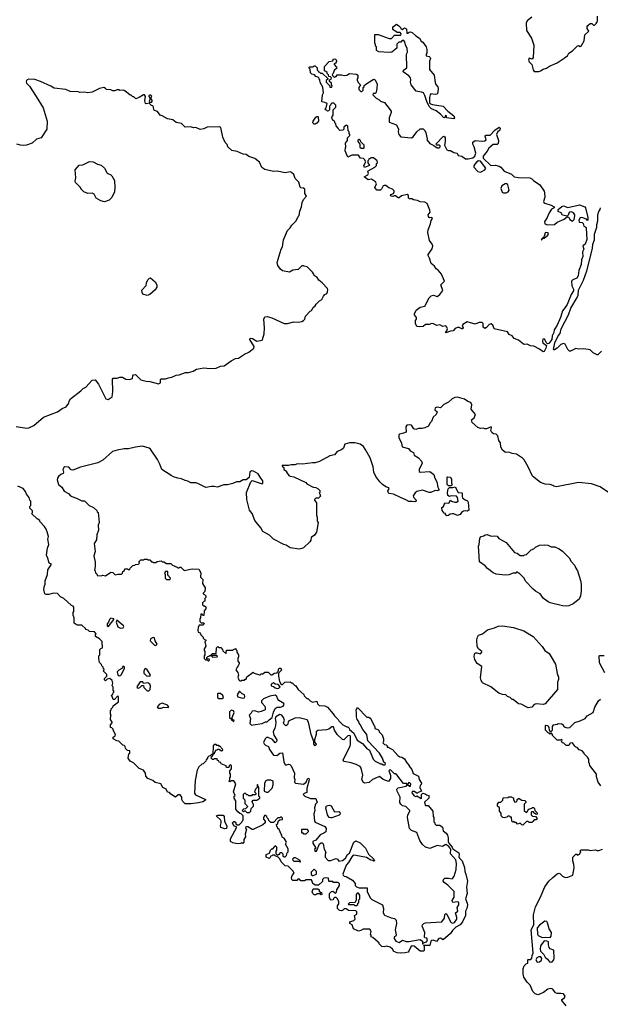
# Model space of a CAD drawing. Extents: x 1862350 to 2057294, y 212041 to 437318.
# Tile 297 of 301: x 2000994 to 2007561, y 397191 to 408334. Entities that reach past the tile are written whole.
import ezdxf

# ---------------------------------------------------------------- set-up
doc = ezdxf.new("R2010")
doc.units = 0

msp = doc.modelspace()

# ---------------------------------------------------------------- linework, layer by layer
at = {"layer": '0CON10XD'}
for points in [[(2005905, 407212), (2005823, 407223), (2005822, 407245), (2005815, 407250), (2005808, 407245), (2005808, 407232), (2005790, 407225), (2005754, 407264), (2005705, 407304), (2005652, 407325), (2005625, 407352), (2005598, 407408), (2005578, 407475), (2005560, 407505), (2005540, 407515), (2005478, 407525), (2005421, 407595), (2005413, 407625), (2005419, 407655), (2005416, 407676), (2005397, 407697), (2005330, 407745), (2005337, 407763), (2005372, 407788), (2005370, 407945), (2005380, 407965), (2005377, 408007), (2005358, 408048), (2005350, 408085), (2005338, 408098), (2005322, 408098), (2005305, 408080), (2005282, 408078), (2005260, 408055), (2005258, 408012), (2005202, 407968), (2005175, 407962), (2005055, 407970), (2005030, 407985), (2005030, 408025), (2005020, 408035), (2005020, 408055), (2005010, 408065), (2005012, 408168), (2005047, 408167), (2005175, 408120), (2005198, 408122), (2005235, 408160), (2005305, 408160), (2005310, 408175), (2005298, 408188), (2005265, 408190), (2005214, 408224), (2005213, 408245), (2005222, 408258), (2005255, 408282), (2005283, 408263), (2005300, 408245), (2005305, 408230), (2005315, 408230), (2005325, 408220), (2005345, 408240), (2005360, 408235), (2005370, 408225), (2005372, 408182), (2005385, 408180), (2005398, 408192), (2005415, 408197), (2005435, 408189), (2005475, 408150), (2005517, 408125), (2005535, 408090), (2005555, 408080), (2005590, 408025), (2005600, 407995), (2005600, 407955), (2005590, 407945), (2005590, 407925), (2005625, 407918), (2005636, 407905), (2005639, 407895), (2005629, 407865), (2005631, 407771), (2005681, 407705), (2005692, 407622), (2005701, 407601), (2005724, 407575), (2005728, 407555), (2005724, 407515), (2005715, 407492), (2005695, 407486), (2005645, 407496), (2005636, 407484), (2005629, 407455), (2005631, 407391), (2005641, 407381), (2005665, 407373), (2005785, 407356), (2005835, 407299), (2005906, 407245), (2005913, 407225), (2005905, 407212)], [(2006785, 408362), (2006735, 408322), (2006724, 408296), (2006725, 408210), (2006784, 408124), (2006809, 408045), (2006803, 407905), (2006792, 407888), (2006755, 407898), (2006749, 407875), (2006755, 407857), (2006788, 407828), (2006802, 407765), (2006815, 407748), (2006865, 407748), (2006886, 407754), (2006915, 407773), (2006954, 407786), (2006985, 407807), (2007075, 407847), (2007153, 407897), (2007170, 407915), (2007190, 407925), (2007204, 407956), (2007245, 407982), (2007302, 408038), (2007315, 408040), (2007335, 408030), (2007349, 408041), (2007378, 408095), (2007388, 408162), (2007430, 408205), (2007412, 408235), (2007413, 408257), (2007422, 408268), (2007445, 408290), (2007465, 408290), (2007483, 408273), (2007497, 408273), (2007520, 408295), (2007520, 408305), (2007530, 408315), (2007530, 408375)], [(2006915, 404576), (2006875, 404605), (2006808, 404638), (2006773, 404643), (2006735, 404662), (2006705, 404657), (2006692, 404662), (2006635, 404706), (2006587, 404725), (2006566, 404756), (2006532, 404772), (2006513, 404803), (2006360, 404835), (2006346, 404875), (2006325, 404892), (2006305, 404884), (2006275, 404849), (2006255, 404839), (2006236, 404855), (2006236, 404895), (2006226, 404906), (2006193, 404907), (2006145, 404887), (2006055, 404913), (2006006, 404885), (2006000, 404865), (2006010, 404845), (2006008, 404835), (2005995, 404834), (2005965, 404851), (2005945, 404851), (2005921, 404839), (2005898, 404812), (2005865, 404808), (2005815, 404790), (2005810, 404795), (2005827, 404813), (2005833, 404835), (2005827, 404855), (2005815, 404868), (2005782, 404862), (2005745, 404880), (2005714, 404874), (2005675, 404893), (2005656, 404896), (2005625, 404883), (2005585, 404886), (2005557, 404863), (2005515, 404857), (2005485, 404860), (2005470, 404895), (2005471, 404929), (2005482, 404945), (2005482, 404965), (2005460, 404995), (2005460, 405005), (2005478, 405045), (2005525, 405081), (2005575, 405092), (2005624, 405185), (2005650, 405210), (2005675, 405216), (2005715, 405202), (2005748, 405222), (2005780, 405270), (2005756, 405335), (2005799, 405375), (2005764, 405455), (2005728, 405498), (2005706, 405516), (2005685, 405546), (2005647, 405575), (2005631, 405635), (2005616, 405665), (2005615, 405678), (2005658, 405742), (2005666, 405775), (2005661, 405795), (2005630, 405835), (2005609, 405925), (2005613, 405955), (2005641, 406025), (2005648, 406062), (2005663, 406085), (2005655, 406096), (2005635, 406090), (2005625, 406094), (2005619, 406105), (2005614, 406126), (2005636, 406154), (2005635, 406180), (2005602, 406252), (2005577, 406267), (2005525, 406274), (2005495, 406289), (2005448, 406295), (2005428, 406308), (2005405, 406307), (2005393, 406315), (2005392, 406345), (2005375, 406354), (2005311, 406339), (2005285, 406316), (2005275, 406317), (2005245, 406341), (2005228, 406342), (2005215, 406334), (2005195, 406337), (2005189, 406345), (2005193, 406355), (2005222, 406368), (2005230, 406385), (2005228, 406398), (2005210, 406415), (2005171, 406431), (2005135, 406458), (2005115, 406459), (2005107, 406453), (2005086, 406415), (2005075, 406406), (2005035, 406406), (2005012, 406435), (2005029, 406475), (2005020, 406500), (2004975, 406528), (2004935, 406520), (2004890, 406555), (2004932, 406578), (2004939, 406595), (2004933, 406615), (2004937, 406623), (2005010, 406665), (2005030, 406685), (2005030, 406705), (2005040, 406715), (2005038, 406738), (2004995, 406770), (2004965, 406770), (2004955, 406760), (2004942, 406758), (2004940, 406745), (2004930, 406735), (2004930, 406715), (2004950, 406685), (2004895, 406662), (2004888, 406682), (2004910, 406725), (2004893, 406753), (2004882, 406762), (2004850, 406765), (2004825, 406800), (2004751, 406799), (2004705, 406778), (2004675, 406850), (2004678, 406885), (2004682, 406895), (2004680, 406935), (2004700, 406965), (2004700, 406995), (2004730, 407025), (2004730, 407035), (2004720, 407045), (2004720, 407065), (2004710, 407075), (2004707, 407127), (2004695, 407140), (2004682, 407138), (2004662, 407118), (2004660, 407095), (2004648, 407082), (2004615, 407080), (2004602, 407092), (2004598, 407108), (2004572, 407132), (2004570, 407155), (2004560, 407165), (2004558, 407178), (2004532, 407202), (2004530, 407215), (2004520, 407225), (2004540, 407255), (2004540, 407315), (2004570, 407345), (2004570, 407365), (2004548, 407388), (2004525, 407390), (2004512, 407378), (2004510, 407365), (2004500, 407355), (2004500, 407315), (2004488, 407302), (2004475, 407300), (2004465, 407310), (2004452, 407312), (2004450, 407325), (2004460, 407335), (2004470, 407385), (2004447, 407397), (2004410, 407405), (2004420, 407485), (2004430, 407505), (2004422, 407572), (2004393, 407623), (2004390, 407655), (2004380, 407665), (2004378, 407678), (2004342, 407692), (2004328, 407708), (2004298, 407718), (2004282, 407732), (2004280, 407775), (2004270, 407785), (2004270, 407795), (2004275, 407800), (2004315, 407800), (2004325, 407810), (2004335, 407810), (2004358, 407788), (2004360, 407765), (2004370, 407755), (2004372, 407742), (2004385, 407740), (2004395, 407730), (2004415, 407730), (2004478, 407668), (2004478, 407662), (2004460, 407645), (2004460, 407625), (2004498, 407588), (2004502, 407572), (2004525, 407570), (2004530, 407585), (2004520, 407595), (2004520, 407615), (2004500, 407635), (2004500, 407655), (2004518, 407662), (2004520, 407675), (2004508, 407688), (2004492, 407692), (2004488, 407708), (2004470, 407725), (2004470, 407735), (2004458, 407748), (2004440, 407755), (2004440, 407805), (2004495, 407860), (2004535, 407870), (2004545, 407890), (2004565, 407888), (2004575, 407880), (2004579, 407861), (2004565, 407840), (2004550, 407835), (2004550, 407825), (2004578, 407798), (2004580, 407785), (2004552, 407758), (2004540, 407725), (2004530, 407715), (2004532, 407702), (2004555, 407680), (2004565, 407690), (2004575, 407690), (2004585, 407710), (2004635, 407710), (2004665, 407702), (2004693, 407707), (2004726, 407726), (2004805, 407717), (2004820, 407705), (2004820, 407675), (2004810, 407665), (2004810, 407645), (2004828, 407618), (2004850, 407595), (2004830, 407565), (2004830, 407545), (2004852, 407522), (2004865, 407520), (2004880, 407535), (2004880, 407565), (2004890, 407575), (2004892, 407588), (2004910, 407605), (2004992, 407658), (2005005, 407660), (2005015, 407653), (2005036, 407605), (2005035, 407560), (2005025, 407510), (2005015, 407500), (2004992, 407498), (2004990, 407485), (2005027, 407447), (2005055, 407432), (2005075, 407410), (2005120, 407395), (2005195, 407298), (2005196, 407284), (2005172, 407225), (2005173, 407173), (2005257, 407145), (2005277, 407095), (2005274, 407066), (2005283, 407035), (2005305, 407008), (2005425, 406998), (2005443, 407007), (2005487, 407063), (2005525, 407098), (2005557, 407097), (2005575, 407080), (2005588, 407055), (2005602, 406985), (2005600, 406975), (2005635, 406933), (2005680, 406910), (2005715, 406882), (2005740, 406885), (2005750, 406895), (2005750, 406905), (2005742, 406912), (2005713, 406913), (2005700, 406925), (2005785, 407013), (2005795, 407017), (2005806, 406995), (2005806, 406955), (2005798, 406915), (2005825, 406862), (2005845, 406853), (2005867, 406853), (2005905, 406830), (2005942, 406825), (2005955, 406798), (2005995, 406789), (2006035, 406759), (2006065, 406759), (2006118, 406771), (2006141, 406789), (2006152, 406825), (2006136, 406896), (2006118, 406925), (2006121, 406949), (2006145, 406968), (2006225, 406960), (2006257, 406963), (2006270, 406975), (2006258, 407015), (2006262, 407028), (2006315, 407028), (2006370, 407085), (2006416, 407116), (2006429, 407105), (2006426, 407085), (2006400, 407060), (2006388, 407035), (2006411, 406965), (2006405, 406933), (2006395, 406921), (2006349, 406921), (2006301, 406879), (2006282, 406845), (2006238, 406791), (2006237, 406765), (2006323, 406683), (2006375, 406689), (2006417, 406675), (2006435, 406664), (2006475, 406620), (2006555, 406586), (2006586, 406556), (2006635, 406549), (2006765, 406544), (2006785, 406534), (2006805, 406513), (2006879, 406465), (2006926, 406395), (2006932, 406375), (2006934, 406326), (2006919, 406275), (2006923, 406265), (2006935, 406256), (2007006, 406236), (2007038, 406215), (2007038, 406205), (2007010, 406190), (2006983, 406147), (2006962, 406095), (2006932, 406045), (2006935, 406023), (2006965, 406014), (2007044, 406016), (2007075, 406041), (2007153, 406075), (2007185, 406102), (2007205, 406098), (2007215, 406072), (2007248, 406052), (2007267, 406073), (2007274, 406115), (2007274, 406125), (2007258, 406148), (2007235, 406158), (2007212, 406155), (2007204, 406146), (2007198, 406122), (2007185, 406110), (2007135, 406121), (2007119, 406149), (2007084, 406165), (2007084, 406186), (2007125, 406220), (2007145, 406229), (2007195, 406210), (2007325, 406239), (2007385, 406215), (2007395, 406205), (2007422, 406095), (2007420, 406065), (2007415, 406062), (2007407, 406077), (2007354, 406096), (2007335, 406090), (2007318, 406065), (2007324, 406044), (2007355, 406038), (2007366, 406026), (2007375, 405997), (2007398, 405985), (2007403, 405975), (2007408, 405845), (2007390, 405795), (2007362, 405775), (2007376, 405735), (2007360, 405705), (2007362, 405655), (2007347, 405615), (2007345, 405565), (2007320, 405495), (2007312, 405435), (2007295, 405410), (2007250, 405390), (2007234, 405376), (2007241, 405321), (2007257, 405285), (2007258, 405265), (2007230, 405225), (2007185, 405109), (2007165, 405075), (2007132, 405038), (2007111, 404965), (2007075, 404875), (2007041, 404825), (2007035, 404795), (2007018, 404755), (2007014, 404715), (2006981, 404669), (2006964, 404664), (2006950, 404680), (2006935, 404716), (2006925, 404724), (2006913, 404717), (2006907, 404695), (2006910, 404675), (2006951, 404645), (2006947, 404615), (2006925, 404577), (2006915, 404576)], [(2000955, 403731), (2001075, 403712), (2001098, 403715), (2001155, 403742), (2001264, 403836), (2001420, 403895), (2001476, 403934), (2001519, 403951), (2001550, 403995), (2001552, 404015), (2001568, 404045), (2001686, 404134), (2001711, 404159), (2001743, 404177), (2001814, 404256), (2001847, 404257), (2001885, 404210), (2001969, 404045), (2001995, 404034), (2002040, 404065), (2002046, 404125), (2002042, 404265), (2002053, 404277), (2002095, 404278), (2002125, 404290), (2002155, 404290), (2002195, 404264), (2002235, 404262), (2002270, 404275), (2002273, 404305), (2002280, 404315), (2002305, 404318), (2002365, 404260), (2002425, 404243), (2002465, 404241), (2002565, 404214), (2002588, 404225), (2002588, 404262), (2002595, 404268), (2002645, 404268), (2002678, 404282), (2002715, 404288), (2002765, 404312), (2002796, 404314), (2002868, 404342), (2002905, 404343), (2002955, 404358), (2002995, 404377), (2003077, 404393), (2003145, 404388), (2003215, 404392), (2003265, 404412), (2003305, 404418), (2003386, 404474), (2003435, 404498), (2003470, 404505), (2003535, 404550), (2003585, 404570), (2003642, 404618), (2003646, 404635), (2003598, 404715), (2003600, 404730), (2003626, 404726), (2003676, 404694), (2003735, 404708), (2003742, 404715), (2003761, 404779), (2003762, 404845), (2003754, 404945), (2003768, 404972), (2003795, 404973), (2003845, 404959), (2003986, 404896), (2004025, 404897), (2004096, 404916), (2004145, 404910), (2004185, 404918), (2004205, 404928), (2004218, 404945), (2004225, 404980), (2004280, 405035), (2004296, 405044), (2004314, 405076), (2004338, 405095), (2004348, 405115), (2004385, 405152), (2004413, 405167), (2004432, 405205), (2004447, 405223), (2004468, 405235), (2004477, 405253), (2004480, 405275), (2004475, 405290), (2004416, 405356), (2004377, 405387), (2004358, 405418), (2004325, 405440), (2004322, 405455), (2004307, 405475), (2004245, 405538), (2004213, 405543), (2004205, 405550), (2004185, 405550), (2004145, 405508), (2004085, 405498), (2004045, 405478), (2003965, 405490), (2003945, 405510), (2003913, 405553), (2003908, 405585), (2003952, 405735), (2003968, 405765), (2003977, 405843), (2004022, 405948), (2004055, 405980), (2004071, 406009), (2004123, 406057), (2004142, 406105), (2004154, 406116), (2004164, 406166), (2004183, 406215), (2004188, 406265), (2004205, 406300), (2004238, 406335), (2004220, 406365), (2004220, 406415), (2004205, 406428), (2004175, 406432), (2004165, 406440), (2004150, 406495), (2004110, 406535), (2004095, 406580), (2004070, 406605), (2004055, 406612), (2003995, 406601), (2003905, 406621), (2003865, 406617), (2003765, 406638), (2003732, 406662), (2003705, 406720), (2003655, 406762), (2003587, 406787), (2003555, 406809), (2003521, 406811), (2003455, 406842), (2003395, 406854), (2003349, 406895), (2003340, 406920), (2003318, 406945), (2003293, 407005), (2003268, 407112), (2003255, 407122), (2003115, 407118), (2003075, 407098), (2003035, 407092), (2002985, 407112), (2002965, 407110), (2002925, 407120), (2002865, 407118), (2002825, 407158), (2002765, 407172), (2002725, 407200), (2002665, 407212), (2002607, 407247), (2002583, 407253), (2002553, 407293), (2002520, 407305), (2002510, 407315), (2002508, 407345), (2002499, 407359), (2002485, 407362), (2002459, 407389), (2002425, 407382), (2002417, 407387), (2002410, 407415), (2002417, 407465), (2002405, 407482), (2002395, 407482), (2002345, 407452), (2002308, 407438), (2002285, 407460), (2002272, 407462), (2002255, 407480), (2002245, 407480), (2002185, 407530), (2002167, 407537), (2002125, 407532), (2002115, 407540), (2002095, 407540), (2002065, 407528), (2002048, 407528), (2002025, 407540), (2001975, 407542), (2001966, 407556), (2001945, 407568), (2001895, 407554), (2001815, 407514), (2001764, 407506), (2001725, 407512), (2001675, 407508), (2001655, 407518), (2001565, 407520), (2001515, 407542), (2001385, 407558), (2001345, 407582), (2001230, 407635), (2001166, 407656), (2001098, 407662), (2001080, 407655), (2001070, 407645), (2001068, 407632), (2001070, 407615), (2001105, 407580), (2001182, 407465), (2001260, 407335), (2001303, 407185), (2001300, 407095), (2001238, 406995), (2001185, 406981), (2001135, 406936), (2001070, 406915), (2001035, 406910), (2001002, 406912), (2000960, 406925)], [(2002467, 407397), (2002485, 407401), (2002496, 407415), (2002476, 407445), (2002487, 407467), (2002479, 407479), (2002465, 407480), (2002456, 407475), (2002454, 407465), (2002470, 407445), (2002459, 407409), (2002467, 407397)], [(2004335, 407152), (2004323, 407153), (2004310, 407165), (2004312, 407185), (2004345, 407230), (2004355, 407240), (2004365, 407240), (2004370, 407235), (2004372, 407185), (2004356, 407164), (2004335, 407152)], [(2004885, 406880), (2004890, 406885), (2004890, 406915), (2004852, 406952), (2004850, 406965), (2004838, 406978), (2004832, 406978), (2004820, 406965), (2004820, 406955), (2004840, 406925), (2004842, 406892), (2004855, 406880), (2004885, 406880)], [(2001955, 406273), (2001913, 406283), (2001860, 406315), (2001835, 406360), (2001815, 406372), (2001765, 406368), (2001720, 406385), (2001690, 406415), (2001690, 406425), (2001678, 406438), (2001625, 406490), (2001620, 406505), (2001628, 406545), (2001622, 406635), (2001665, 406688), (2001707, 406693), (2001785, 406728), (2001825, 406727), (2001875, 406700), (2001916, 406686), (2001952, 406655), (2001985, 406598), (2002025, 406578), (2002038, 406565), (2002067, 406515), (2002072, 406435), (2002068, 406385), (2002038, 406322), (2002005, 406290), (2001955, 406273)], [(2006205, 406608), (2006215, 406612), (2006257, 406635), (2006268, 406655), (2006205, 406734), (2006185, 406736), (2006166, 406724), (2006143, 406697), (2006130, 406680), (2006130, 406665), (2006175, 406614), (2006205, 406608)], [(2006465, 406374), (2006495, 406374), (2006520, 406385), (2006530, 406405), (2006516, 406466), (2006505, 406480), (2006485, 406477), (2006448, 406452), (2006436, 406425), (2006452, 406382), (2006465, 406374)], [(2007575, 404582), (2007535, 404540), (2007525, 404540), (2007480, 404565), (2007447, 404597), (2007375, 404609), (2007315, 404607), (2007285, 404612), (2007225, 404583), (2007214, 404584), (2007195, 404602), (2007165, 404660), (2007145, 404671), (2007115, 404657), (2007073, 404617), (2007045, 404599), (2007035, 404598), (2007032, 404602), (2007048, 404675), (2007085, 404755), (2007108, 404782), (2007120, 404835), (2007202, 404995), (2007229, 405071), (2007301, 405189), (2007310, 405215), (2007315, 405271), (2007373, 405387), (2007408, 405492), (2007473, 405745), (2007478, 405795), (2007497, 405843), (2007495, 405905), (2007521, 405985), (2007521, 406015), (2007532, 406058), (2007532, 406125), (2007544, 406165), (2007560, 406185), (2007562, 406205)], [(2006895, 405840), (2006910, 405860), (2006925, 405862), (2006967, 405895), (2006974, 405914), (2006965, 405923), (2006945, 405927), (2006938, 405922), (2006928, 405882), (2006895, 405850), (2006895, 405840)], [(2002435, 405214), (2002387, 405227), (2002378, 405245), (2002377, 405273), (2002424, 405325), (2002428, 405355), (2002445, 405391), (2002462, 405408), (2002475, 405411), (2002528, 405368), (2002547, 405335), (2002547, 405305), (2002526, 405275), (2002465, 405224), (2002435, 405214)], [(2007665, 402977), (2007558, 403048), (2007461, 403081), (2007315, 403096), (2007065, 403048), (2007035, 403053), (2007024, 403064), (2006995, 403073), (2006936, 403076), (2006885, 403097), (2006795, 403168), (2006747, 403275), (2006701, 403351), (2006682, 403372), (2006615, 403417), (2006564, 403424), (2006525, 403438), (2006490, 403435), (2006455, 403462), (2006437, 403495), (2006432, 403545), (2006415, 403570), (2006404, 403624), (2006385, 403642), (2006355, 403648), (2006335, 403662), (2006323, 403685), (2006330, 403715), (2006325, 403728), (2006275, 403702), (2006255, 403702), (2006235, 403712), (2006205, 403708), (2006175, 403718), (2006112, 403775), (2006104, 403805), (2006135, 403829), (2006150, 403865), (2006101, 403925), (2006108, 403975), (2006095, 404001), (2006062, 404012), (2006025, 404039), (2005945, 404061), (2005915, 404059), (2005886, 404044), (2005846, 404004), (2005792, 403978), (2005755, 403941), (2005715, 403950), (2005695, 403941), (2005690, 403920), (2005717, 403895), (2005703, 403865), (2005672, 403835), (2005652, 403785), (2005635, 403768), (2005617, 403735), (2005575, 403714), (2005545, 403706), (2005505, 403708), (2005475, 403697), (2005452, 403705), (2005424, 403744), (2005405, 403749), (2005372, 403745), (2005362, 403728), (2005364, 403666), (2005335, 403653), (2005290, 403645), (2005282, 403635), (2005282, 403605), (2005312, 403542), (2005320, 403500), (2005391, 403481), (2005409, 403455), (2005447, 403435), (2005455, 403404), (2005504, 403374), (2005538, 403338), (2005548, 403315), (2005512, 403245), (2005512, 403222), (2005525, 403212), (2005635, 403220), (2005680, 403185), (2005690, 403145), (2005712, 403105), (2005723, 403043), (2005740, 403015), (2005725, 403002), (2005693, 403007), (2005645, 402983), (2005625, 402984), (2005550, 403010), (2005486, 402994), (2005469, 402981), (2005443, 402945), (2005449, 402929), (2005480, 402895), (2005480, 402885), (2005465, 402878), (2005435, 402883), (2005395, 402880), (2005362, 402902), (2005300, 402925), (2005224, 402964), (2005175, 402972), (2005165, 402980), (2005157, 403003), (2005172, 403025), (2005168, 403035), (2005135, 403047), (2005097, 403075), (2005067, 403105), (2005024, 403164), (2005001, 403215), (2004991, 403275), (2004957, 403377), (2004902, 403472), (2004882, 403502), (2004845, 403530), (2004785, 403544), (2004726, 403544), (2004671, 403529), (2004658, 403485), (2004635, 403467), (2004584, 403446), (2004555, 403410), (2004503, 403397), (2004385, 403333), (2004335, 403317), (2004305, 403320), (2004194, 403304), (2004135, 403306), (2004105, 403298), (2004065, 403298), (2004035, 403288), (2003962, 403288), (2003962, 403282), (2003980, 403265), (2003982, 403242), (2004010, 403225), (2004010, 403215), (2004037, 403177), (2004055, 403168), (2004095, 403162), (2004230, 403095), (2004243, 403083)], [(2004243, 403083), (2004313, 403043), (2004345, 403038), (2004370, 403025), (2004390, 403005), (2004390, 402985), (2004380, 402975), (2004388, 402968), (2004398, 402942), (2004375, 402920), (2004345, 402920), (2004330, 402905), (2004330, 402895), (2004350, 402865), (2004350, 402725), (2004358, 402705), (2004358, 402658), (2004370, 402645), (2004352, 402535), (2004329, 402501), (2004290, 402475), (2004287, 402443), (2004276, 402424), (2004205, 402358), (2004185, 402348), (2004155, 402343), (2004055, 402357), (2004008, 402388), (2003980, 402395), (2003865, 402454), (2003819, 402499), (2003745, 402543), (2003723, 402585), (2003655, 402668), (2003623, 402745), (2003593, 402785), (2003563, 402905), (2003560, 402985), (2003608, 403102), (2003625, 403120), (2003735, 403082), (2003745, 403090), (2003746, 403115), (2003721, 403145), (2003692, 403195), (2003638, 403225), (2003615, 403229), (2003597, 403215), (2003588, 403152), (2003555, 403128), (2003520, 403125), (2003485, 403102), (2003445, 403102), (2003406, 403084), (2003345, 403070), (2003302, 403068), (2003226, 403044), (2003195, 403052), (2003165, 403052), (2003098, 403038), (2003010, 403085), (2002985, 403093), (2002931, 403091), (2002895, 403112), (2002865, 403118), (2002825, 403138), (2002784, 403144), (2002735, 403160), (2002706, 403176), (2002602, 403245), (2002580, 403305), (2002552, 403355), (2002475, 403472), (2002458, 403485), (2002382, 403508), (2002305, 403497), (2002225, 403476), (2002175, 403477), (2002096, 403464), (2002045, 403448), (2001935, 403348), (2001879, 403319), (2001680, 403270), (2001595, 403234), (2001575, 403241), (2001548, 403268), (2001505, 403274), (2001492, 403265), (2001482, 403245), (2001491, 403215), (2001485, 403198), (2001458, 403185), (2001433, 403165), (2001421, 403145), (2001419, 403125), (2001433, 403075), (2001472, 403045), (2001497, 402997), (2001545, 402972), (2001567, 402947), (2001585, 402938), (2001635, 402920), (2001695, 402888), (2001727, 402887), (2001780, 402835), (2001830, 402815), (2001868, 402778), (2001870, 402765), (2001880, 402755), (2001892, 402645), (2001883, 402615), (2001887, 402557), (2001867, 402503), (2001862, 402448), (2001838, 402405), (2001848, 402315), (2001832, 402265), (2001847, 402195), (2001848, 402145), (2001840, 402105), (2001847, 402097), (2001850, 402075), (2001870, 402055), (2001870, 402045), (2001915, 402040), (2001935, 402048), (2001965, 402040), (2002025, 402080), (2002048, 402078), (2002075, 402050), (2002105, 402060), (2002145, 402060), (2002158, 402072), (2002162, 402088), (2002178, 402102), (2002185, 402120), (2002215, 402120), (2002225, 402110), (2002238, 402112), (2002242, 402128), (2002272, 402158), (2002295, 402160), (2002305, 402170), (2002338, 402172), (2002350, 402185), (2002343, 402197), (2002365, 402220), (2002395, 402220), (2002405, 402230), (2002435, 402230), (2002445, 402220), (2002465, 402220), (2002485, 402200), (2002495, 402200), (2002505, 402190), (2002535, 402190), (2002548, 402202), (2002595, 402210), (2002605, 402200), (2002625, 402200), (2002655, 402180), (2002705, 402180), (2002722, 402162), (2002775, 402140), (2002785, 402130), (2002795, 402130), (2002805, 402140), (2002818, 402138), (2002855, 402100), (2002945, 402120), (2003020, 402115), (2003042, 402075), (2003040, 402025), (2003067, 401997), (2003062, 401955), (2003092, 401905), (2003087, 401863), (2003070, 401845), (2003070, 401835), (2003085, 401830), (2003100, 401815), (2003100, 401795), (2003090, 401785), (2003090, 401755), (2003075, 401750), (2003060, 401735), (2003063, 401713), (2003072, 401702), (2003085, 401700), (2003098, 401688), (2003100, 401665), (2003080, 401645), (2003078, 401592), (2003065, 401590), (2003058, 401608), (2003042, 401608), (2003040, 401565), (2003030, 401555), (2003032, 401522), (2003045, 401510), (2003078, 401508), (2003080, 401495), (2003065, 401480), (2003025, 401480), (2003013, 401457), (2003010, 401425), (2003012, 401402), (2003028, 401398), (2003040, 401385), (2003042, 401372), (2003070, 401345), (2003070, 401335), (2003085, 401320), (2003100, 401315), (2003100, 401305), (2003090, 401295), (2003100, 401245), (2003080, 401215), (2003080, 401195), (2003090, 401185), (2003090, 401145), (2003080, 401135), (2003080, 401105), (2003095, 401090), (2003115, 401090), (2003125, 401080), (2003135, 401080), (2003140, 401085), (2003138, 401098), (2003112, 401102), (2003110, 401115), (2003122, 401128), (2003135, 401130), (2003145, 401140), (2003160, 401140), (2003175, 401120), (2003228, 401122), (2003230, 401135), (2003225, 401140), (2003160, 401140), (2003160, 401145), (2003175, 401160), (2003218, 401162), (2003220, 401225), (2003235, 401240), (2003245, 401230), (2003268, 401228), (2003288, 401208), (2003292, 401192), (2003325, 401160), (2003330, 401165), (2003332, 401198), (2003405, 401200), (2003412, 401208), (2003438, 401218), (2003440, 401205), (2003450, 401195), (2003450, 401175), (2003470, 401145), (2003470, 401125), (2003460, 401105), (2003460, 401075), (2003478, 401055), (2003478, 401045), (2003465, 401020), (2003452, 401008), (2003440, 400975), (2003462, 400945), (2003468, 400915), (2003460, 400895), (2003473, 400863), (2003485, 400850), (2003495, 400850), (2003505, 400860), (2003535, 400860), (2003545, 400870), (2003555, 400870), (2003562, 400898), (2003635, 400950), (2003645, 400940), (2003705, 400920), (2003715, 400920), (2003725, 400930), (2003745, 400930), (2003765, 400950), (2003805, 400950), (2003835, 400920), (2003845, 400920), (2003875, 400940), (2003908, 400942), (2003910, 400955), (2003920, 400965), (2003920, 400985), (2003933, 400997), (2003947, 400997), (2003957, 400973), (2003922, 400938), (2003920, 400905), (2003933, 400843), (2003952, 400812), (2003968, 400812), (2003993, 400837), (2004055, 400840), (2004065, 400830), (2004075, 400830), (2004105, 400800), (2004115, 400800), (2004144, 400754), (2004208, 400698), (2004212, 400682), (2004242, 400652), (2004255, 400650), (2004280, 400625), (2004305, 400610), (2004355, 400620), (2004362, 400592), (2004383, 400573), (2004445, 400568), (2004475, 400552), (2004539, 400479), (2004554, 400454), (2004596, 400416), (2004605, 400400), (2004650, 400355), (2004695, 400330), (2004705, 400330), (2004720, 400315), (2004725, 400300), (2004775, 400260), (2004811, 400181), (2004873, 400143), (2004915, 400088), (2004949, 400069), (2004992, 399965), (2005014, 399944), (2005075, 399912), (2005092, 399912), (2005105, 399900), (2005128, 399902), (2005130, 399915), (2005113, 399933), (2005097, 399977), (2005063, 400033), (2004933, 400173), (2004920, 400245), (2004875, 400300), (2004847, 400357), (2004833, 400373), (2004827, 400397), (2004812, 400415), (2004803, 400445), (2004802, 400485), (2004800, 400525), (2004815, 400550), (2004922, 400442), (2004945, 400440), (2004958, 400428), (2004970, 400415), (2005002, 400342), (2005010, 400335), (2005012, 400312), (2005045, 400300), (2005060, 400285), (2005060, 400275), (2005095, 400240), (2005110, 400195), (2005110, 400165), (2005102, 400152), (2005122, 400132), (2005138, 400128), (2005150, 400115), (2005152, 400102), (2005165, 400100), (2005172, 400092), (2005210, 400075), (2005270, 400005), (2005295, 399990), (2005317, 399987), (2005345, 399968), (2005372, 399922), (2005400, 399895), (2005400, 399885), (2005428, 399848), (2005443, 399803), (2005504, 399774), (2005513, 399735), (2005537, 399695), (2005535, 399680), (2005523, 399667), (2005520, 399645), (2005540, 399605), (2005502, 399588), (2005495, 399580), (2005485, 399580), (2005455, 399600), (2005432, 399598), (2005430, 399585), (2005455, 399550), (2005475, 399542), (2005485, 399550), (2005535, 399522), (2005540, 399525), (2005540, 399565), (2005555, 399580), (2005582, 399572), (2005595, 399560), (2005620, 399555), (2005620, 399525), (2005573, 399477), (2005580, 399445), (2005585, 399440), (2005615, 399440), (2005668, 399375), (2005670, 399315), (2005680, 399305), (2005680, 399255), (2005690, 399245), (2005690, 399235), (2005705, 399220), (2005745, 399220), (2005778, 399195), (2005783, 399153), (2005816, 399126), (2005832, 399105), (2005842, 399075), (2005840, 399035), (2005848, 399015), (2005885, 398970), (2005892, 398952), (2005960, 398905), (2005966, 398885), (2005962, 398865), (2005970, 398845), (2005997, 398815), (2006025, 398740), (2006029, 398695), (2006042, 398665), (2006058, 398585), (2006046, 398516), (2006056, 398445), (2006036, 398385), (2006057, 398337), (2006058, 398315), (2006053, 398275), (2006036, 398245), (2006036, 398195), (2006001, 398125), (2005978, 398092), (2005928, 398065), (2005890, 398025), (2005868, 397992), (2005785, 397920), (2005755, 397941), (2005736, 397934), (2005709, 397901), (2005675, 397917), (2005655, 397915), (2005646, 397904), (2005635, 397858), (2005562, 397858), (2005568, 397848), (2005570, 397805), (2005565, 397792), (2005523, 397793), (2005455, 397848), (2005435, 397852), (2005417, 397843), (2005397, 397793), (2005387, 397783), (2005355, 397772), (2005305, 397768), (2005263, 397773), (2005225, 397790), (2005210, 397815), (2005185, 397838), (2005145, 397850), (2005115, 397842), (2005090, 397845), (2005060, 397875), (2005060, 397885), (2005050, 397895), (2004988, 397948), (2004970, 397955), (2004970, 397975), (2004962, 397985), (2004968, 398015), (2004955, 398040), (2004878, 398042), (2004852, 398025)], [(2005875, 403060), (2005845, 403060), (2005830, 403075), (2005830, 403155), (2005835, 403160), (2005868, 403158), (2005870, 403145), (2005880, 403135), (2005880, 403085), (2005890, 403075), (2005875, 403060)], [(2004852, 398025), (2004825, 398018), (2004770, 398045), (2004755, 398090), (2004730, 398105), (2004730, 398125), (2004772, 398138), (2004787, 398153), (2004780, 398195), (2004808, 398212), (2004808, 398238), (2004795, 398250), (2004713, 398253), (2004685, 398270), (2004665, 398270), (2004647, 398253), (2004635, 398250), (2004613, 398253), (2004590, 398275), (2004590, 398305), (2004602, 398328), (2004602, 398355), (2004585, 398390), (2004575, 398400), (2004555, 398400), (2004542, 398388), (2004538, 398372), (2004515, 398370), (2004500, 398395), (2004500, 398445), (2004522, 398468), (2004535, 398470), (2004565, 398450), (2004578, 398462), (2004580, 398485), (2004610, 398535), (2004610, 398555), (2004598, 398568), (2004545, 398570), (2004535, 398580), (2004495, 398580), (2004490, 398585), (2004488, 398618), (2004455, 398622), (2004433, 398617), (2004420, 398605), (2004418, 398582), (2004375, 398540), (2004335, 398540), (2004325, 398550), (2004312, 398552), (2004295, 398600), (2004235, 398600), (2004215, 398590), (2004175, 398590), (2004158, 398608), (2004145, 398610), (2004127, 398593), (2004083, 398593), (2004072, 398602), (2004067, 398625), (2004075, 398650), (2004100, 398675), (2004085, 398700), (2004030, 398755), (2003995, 398760), (2003982, 398772), (2003952, 398802), (2003938, 398838), (2003918, 398858), (2003885, 398870), (2003875, 398880), (2003855, 398880), (2003845, 398870), (2003832, 398868), (2003828, 398852), (2003815, 398840), (2003780, 398855), (2003780, 398885), (2003818, 398902), (2003830, 398935), (2003845, 398950), (2003858, 398952), (2003878, 398972), (2003885, 398990), (2003900, 398975), (2003900, 398935), (2003890, 398925), (2003890, 398895), (2003915, 398880), (2003925, 398890), (2003938, 398892), (2003942, 398908), (2003955, 398910), (2003970, 398895), (2003972, 398872), (2003985, 398860), (2003995, 398860), (2004010, 398875), (2004020, 398905), (2004032, 398918), (2004032, 398952), (2004002, 399005), (2004010, 399025), (2004008, 399035), (2003985, 399070), (2003962, 399082), (2003960, 399105), (2003950, 399115), (2003928, 399168), (2003912, 399182), (2003910, 399195), (2003902, 399202), (2003900, 399225), (2003910, 399235), (2003922, 399268), (2003935, 399280), (2003968, 399282), (2003968, 399298), (2003955, 399310), (2003945, 399310), (2003935, 399300), (2003915, 399300), (2003865, 399250), (2003835, 399250), (2003812, 399272), (2003810, 399285), (2003793, 399303), (2003790, 399315), (2003765, 399330), (2003753, 399307), (2003752, 399285), (2003770, 399265), (2003770, 399245), (2003745, 399223), (2003635, 399170), (2003625, 399170), (2003575, 399200), (2003552, 399198), (2003550, 399185), (2003560, 399175), (2003544, 399115), (2003550, 399085), (2003530, 399055), (2003530, 399025), (2003518, 399012), (2003505, 399020), (2003495, 399010), (2003455, 399008), (2003405, 399019), (2003380, 399035), (2003377, 399065), (2003450, 399195), (2003415, 399210), (2003402, 399245), (2003415, 399260), (2003425, 399260), (2003438, 399248), (2003440, 399235), (2003452, 399222), (2003478, 399222), (2003508, 399252), (2003510, 399265), (2003520, 399275), (2003520, 399325), (2003498, 399348), (2003485, 399350), (2003461, 399371), (2003438, 399398), (2003438, 399495), (2003420, 399525), (2003420, 399545), (2003430, 399555), (2003412, 399595), (2003437, 399687), (2003415, 399720), (2003385, 399720), (2003375, 399710), (2003360, 399715), (2003370, 399725), (2003370, 399755), (2003380, 399765), (2003380, 399795), (2003370, 399805), (2003370, 399835), (2003390, 399855), (2003388, 399888), (2003375, 399900), (2003362, 399888), (2003358, 399872), (2003335, 399870), (2003328, 399888), (2003272, 399912), (2003268, 399928), (2003252, 399932), (2003248, 399948), (2003232, 399952), (2003228, 399968), (2003195, 399970), (2003185, 399960), (2003175, 399960), (2003160, 399975), (2003162, 399988), (2003180, 400005), (2003180, 400020), (2003198, 400032), (2003212, 400068), (2003225, 400070), (2003235, 400080), (2003245, 400080), (2003275, 400060), (2003288, 400062), (2003290, 400075), (2003272, 400092), (2003265, 400110), (2003255, 400110), (2003245, 400120), (2003225, 400120), (2003215, 400130), (2003195, 400130), (2003182, 400118), (2003180, 400020), (2003165, 400020), (2003148, 400002), (2003135, 400000), (2003120, 399985), (2003120, 399975), (2003103, 399957), (2003098, 399942), (2003068, 399912), (2003055, 399910), (2003021, 399879), (2003001, 399839), (2002978, 399725), (2002971, 399581), (2002982, 399562), (2003095, 399508), (2003095, 399500), (2003065, 399482), (2003015, 399472), (2002935, 399460), (2002865, 399458), (2002838, 399485), (2002828, 399508), (2002827, 399537), (2002810, 399560), (2002785, 399563), (2002755, 399537), (2002705, 399568), (2002687, 399587), (2002665, 399592), (2002650, 399625), (2002614, 399644), (2002590, 399685), (2002525, 399702), (2002500, 399725), (2002445, 399748), (2002422, 399772), (2002417, 399807), (2002395, 399840), (2002345, 399860), (2002283, 399923), (2002244, 399944), (2002222, 399975), (2002230, 400025), (2002240, 400035), (2002238, 400058), (2002212, 400062), (2002190, 400085), (2002188, 400108), (2002175, 400120), (2002162, 400122), (2002115, 400170), (2002093, 400173), (2002050, 400195), (2002050, 400215), (2002075, 400230), (2002078, 400245), (2002050, 400295), (2002050, 400305), (2002035, 400320), (2002020, 400325), (2002020, 400355), (2002040, 400375), (2002040, 400385), (2002020, 400415), (2002025, 400460), (2002030, 400465), (2002022, 400475), (2002020, 400515), (2002030, 400525), (2002030, 400535), (2002048, 400552), (2002052, 400568), (2002110, 400615), (2002110, 400675), (2002102, 400678), (2002068, 400642), (2002052, 400642), (2002040, 400675), (2002030, 400685), (2002048, 400702), (2002050, 400715), (2002060, 400725), (2002060, 400735), (2002050, 400745), (2002050, 400785), (2002040, 400795), (2002048, 400825), (2002040, 400855), (2002015, 400880), (2001985, 400870), (2001965, 400850), (2001953, 400863), (2001955, 400880), (2001980, 400905), (2001980, 400925), (2001943, 400963), (2001950, 400985), (2001940, 400995), (2001940, 401005), (2001922, 401022), (2001918, 401038), (2001898, 401058), (2001890, 401105), (2001890, 401135), (2001900, 401145), (2001900, 401205), (2001912, 401218), (2001930, 401225), (2001927, 401297), (2001898, 401328), (2001850, 401355), (2001850, 401375), (2001860, 401385), (2001840, 401405), (2001785, 401410), (2001767, 401427), (2001742, 401432), (2001740, 401445), (2001695, 401480), (2001643, 401483), (2001610, 401505), (2001610, 401565), (2001600, 401595), (2001600, 401625), (2001608, 401635), (2001608, 401685), (2001598, 401698), (2001580, 401705), (2001495, 401783), (2001455, 401803), (2001420, 401840), (2001376, 401844), (2001325, 401828), (2001295, 401828), (2001280, 401835), (2001273, 401853), (2001268, 401885), (2001273, 401927), (2001282, 401945), (2001282, 401985), (2001310, 402055), (2001313, 402107), (2001350, 402165), (2001350, 402175), (2001335, 402180), (2001322, 402195), (2001317, 402227), (2001298, 402275), (2001308, 402355), (2001322, 402395), (2001312, 402455), (2001320, 402485), (2001305, 402538), (2001295, 402570), (2001275, 402600), (2001220, 402655), (2001220, 402665), (2001190, 402685), (2001132, 402742), (2001140, 402755), (2001140, 402775), (2001110, 402805), (2001110, 402825), (2001120, 402835), (2001120, 402885), (2001110, 402895), (2001100, 402925), (2001070, 402965), (2001060, 402995), (2001035, 403028), (2000974, 403054)], [(2005825, 402720), (2005812, 402732), (2005810, 402745), (2005795, 402750), (2005771, 402781), (2005768, 402812), (2005788, 402825), (2005802, 402865), (2005848, 402862), (2005865, 402898), (2005880, 402885), (2005915, 402873), (2005936, 402874), (2005952, 402885), (2005947, 402927), (2005935, 402942), (2005876, 402944), (2005855, 402938), (2005835, 402950), (2005832, 402985), (2005840, 403025), (2005855, 403040), (2005895, 403040), (2005918, 403048), (2005954, 402984), (2005995, 402980), (2006000, 402975), (2005997, 402937), (2006003, 402923), (2006031, 402901), (2006059, 402889), (2006068, 402875), (2006073, 402785), (2006055, 402772), (2006035, 402776), (2006015, 402771), (2005993, 402756), (2005975, 402734), (2005945, 402723), (2005905, 402742), (2005885, 402742), (2005863, 402737), (2005845, 402722), (2005825, 402720)], [(2007175, 401697), (2007132, 401702), (2006995, 401734), (2006972, 401745), (2006918, 401785), (2006880, 401835), (2006830, 401865), (2006801, 401891), (2006715, 401980), (2006700, 402015), (2006645, 402070), (2006635, 402070), (2006625, 402080), (2006615, 402080), (2006605, 402070), (2006575, 402070), (2006527, 402053), (2006485, 402048), (2006385, 402058), (2006350, 402075), (2006284, 402124), (2006260, 402155), (2006195, 402198), (2006184, 402375), (2006192, 402395), (2006197, 402463), (2006205, 402480), (2006213, 402487), (2006245, 402492), (2006260, 402505), (2006283, 402507), (2006325, 402488), (2006365, 402492), (2006395, 402488), (2006415, 402462), (2006496, 402416), (2006590, 402305), (2006620, 402295), (2006655, 402270), (2006695, 402270), (2006703, 402277), (2006725, 402280), (2006780, 402335), (2006810, 402345), (2006830, 402365), (2006875, 402388), (2006925, 402392), (2006967, 402387), (2007005, 402370), (2007047, 402367), (2007096, 402346), (2007135, 402318), (2007208, 402242), (2007231, 402201), (2007271, 402161), (2007283, 402125), (2007303, 402095), (2007336, 401986), (2007343, 401945), (2007343, 401865), (2007338, 401812), (2007323, 401777), (2007255, 401723), (2007205, 401702), (2007175, 401697)], [(2002695, 402000), (2002700, 402015), (2002668, 402048), (2002668, 402088), (2002642, 402088), (2002632, 402075), (2002640, 402055), (2002640, 402015), (2002655, 402000), (2002695, 402000)], [(2001995, 401462), (2002060, 401545), (2002060, 401555), (2002025, 401560), (2002010, 401545), (2002000, 401515), (2001982, 401495), (2001982, 401475), (2001995, 401462)], [(2002135, 401446), (2002165, 401452), (2002172, 401465), (2002168, 401475), (2002092, 401538), (2002087, 401515), (2002105, 401464), (2002135, 401446)], [(2006745, 400548), (2006665, 400588), (2006635, 400592), (2006575, 400640), (2006565, 400640), (2006540, 400665), (2006513, 400673), (2006492, 400692), (2006455, 400698), (2006415, 400713), (2006324, 400784), (2006228, 400828), (2006214, 400855), (2006208, 400885), (2006222, 401015), (2006168, 401048), (2006143, 401093), (2006134, 401125), (2006137, 401153), (2006145, 401167), (2006165, 401170), (2006205, 401159), (2006223, 401175), (2006220, 401185), (2006184, 401215), (2006170, 401240), (2006166, 401314), (2006174, 401345), (2006185, 401368), (2006228, 401382), (2006285, 401430), (2006365, 401451), (2006405, 401469), (2006454, 401474), (2006580, 401455), (2006695, 401416), (2006802, 401355), (2006902, 401242), (2006933, 401195), (2006983, 401163), (2007005, 401122), (2007055, 401040), (2007074, 400935), (2007088, 400895), (2007088, 400865), (2007078, 400835), (2007076, 400754), (2006938, 400592), (2006915, 400583), (2006835, 400593), (2006812, 400585), (2006785, 400552), (2006745, 400548)], [(2002535, 401252), (2002550, 401265), (2002528, 401305), (2002519, 401339), (2002505, 401342), (2002472, 401328), (2002470, 401305), (2002520, 401255), (2002535, 401252)], [(2007612, 400942), (2007552, 401055), (2007550, 401135), (2007555, 401140), (2007605, 401140)], [(2002118, 400908), (2002135, 400912), (2002147, 400923), (2002180, 400995), (2002180, 401005), (2002165, 401018), (2002149, 400991), (2002117, 400973), (2002098, 400952), (2002105, 400920), (2002118, 400908)], [(2002465, 400904), (2002474, 400915), (2002470, 400925), (2002432, 400982), (2002415, 400990), (2002398, 400965), (2002399, 400939), (2002429, 400909), (2002465, 400904)], [(2002455, 400740), (2002468, 400752), (2002472, 400795), (2002465, 400815), (2002445, 400828), (2002395, 400820), (2002385, 400840), (2002355, 400840), (2002318, 400785), (2002322, 400775), (2002335, 400770), (2002353, 400777), (2002375, 400800), (2002395, 400800), (2002400, 400775), (2002412, 400762), (2002435, 400740), (2002455, 400740)], [(2003905, 400766), (2003925, 400770), (2003940, 400785), (2003919, 400809), (2003884, 400814), (2003865, 400830), (2003840, 400815), (2003840, 400795), (2003865, 400788), (2003882, 400772), (2003905, 400766)], [(2003285, 400652), (2003298, 400665), (2003292, 400685), (2003265, 400707), (2003235, 400710), (2003230, 400705), (2003232, 400662), (2003245, 400652), (2003285, 400652)], [(2003515, 400656), (2003535, 400660), (2003541, 400675), (2003535, 400692), (2003510, 400705), (2003485, 400730), (2003475, 400730), (2003453, 400695), (2003461, 400671), (2003515, 400656)], [(2003615, 400350), (2003635, 400352), (2003735, 400370), (2003775, 400387), (2003795, 400388), (2003815, 400412), (2003848, 400435), (2003863, 400497), (2003885, 400540), (2003905, 400552), (2003945, 400553), (2003974, 400566), (2003987, 400583), (2003982, 400595), (2003925, 400630), (2003913, 400645), (2003903, 400675), (2003885, 400690), (2003825, 400679), (2003752, 400648), (2003730, 400625), (2003728, 400605), (2003768, 400565), (2003772, 400555), (2003770, 400525), (2003727, 400503), (2003695, 400498), (2003652, 400512), (2003625, 400510), (2003612, 400485), (2003590, 400465), (2003603, 400425), (2003598, 400368), (2003615, 400350)], [(2002563, 400543), (2002595, 400543), (2002625, 400552), (2002675, 400550), (2002680, 400555), (2002665, 400578), (2002605, 400599), (2002570, 400585), (2002550, 400555), (2002563, 400543)], [(2007567, 399665), (2007538, 399705), (2007520, 399765), (2007518, 399795), (2007442, 399895), (2007440, 399915), (2007430, 399925), (2007430, 399965), (2007418, 399988), (2007380, 400025), (2007380, 400035), (2007355, 400060), (2007322, 400072), (2007298, 400098), (2007285, 400100), (2007272, 400112), (2007245, 400150), (2007222, 400148), (2007205, 400120), (2007175, 400120), (2007148, 400148), (2007135, 400150), (2007122, 400162), (2007130, 400175), (2007128, 400188), (2007115, 400180), (2007075, 400180), (2007022, 400232), (2007020, 400245), (2007008, 400258), (2006995, 400250), (2006985, 400260), (2006975, 400260), (2006942, 400292), (2006940, 400345), (2006945, 400350), (2006968, 400348), (2006970, 400335), (2006980, 400325), (2006982, 400292), (2006995, 400280), (2007005, 400280), (2007020, 400295), (2007020, 400335), (2007030, 400345), (2007030, 400355), (2007075, 400360), (2007085, 400370), (2007127, 400367), (2007140, 400355), (2007140, 400345), (2007152, 400332), (2007185, 400320), (2007218, 400322), (2007275, 400380), (2007335, 400398), (2007390, 400425), (2007414, 400456), (2007480, 400495), (2007498, 400555), (2007542, 400625), (2007562, 400645)], [(2003415, 400390), (2003420, 400405), (2003402, 400412), (2003398, 400435), (2003421, 400495), (2003413, 400513), (2003395, 400519), (2003378, 400512), (2003369, 400501), (2003368, 400438), (2003388, 400418), (2003390, 400405), (2003415, 400390)], [(2005555, 397870), (2005562, 397888), (2005595, 397900), (2005606, 397915), (2005598, 397938), (2005575, 397942), (2005571, 397951), (2005578, 398005), (2005546, 398075), (2005549, 398091), (2005564, 398105), (2005585, 398112), (2005770, 398125), (2005798, 398165), (2005803, 398207), (2005815, 398220), (2005825, 398212), (2005866, 398126), (2005876, 398116), (2005895, 398110), (2005914, 398116), (2005937, 398153), (2005939, 398175), (2005924, 398225), (2005949, 398245), (2005943, 398285), (2005963, 398315), (2005962, 398335), (2005957, 398347), (2005945, 398352), (2005895, 398342), (2005889, 398349), (2005884, 398366), (2005908, 398405), (2005907, 398467), (2005835, 398540), (2005795, 398569), (2005784, 398586), (2005786, 398605), (2005803, 398617), (2005845, 398619), (2005885, 398610), (2005895, 398617), (2005910, 398640), (2005931, 398715), (2005933, 398785), (2005926, 398825), (2005868, 398895), (2005870, 398945), (2005847, 398977), (2005815, 399000), (2005775, 398976), (2005715, 398990), (2005635, 398954), (2005585, 398971), (2005549, 398999), (2005519, 399045), (2005486, 399136), (2005425, 399159), (2005405, 399179), (2005380, 399305), (2005386, 399335), (2005408, 399375), (2005406, 399385), (2005361, 399431), (2005325, 399437), (2005304, 399455), (2005294, 399475), (2005298, 399535), (2005263, 399605), (2005260, 399625), (2005275, 399642), (2005365, 399660), (2005380, 399680), (2005405, 399660), (2005415, 399660), (2005420, 399685), (2005408, 399698), (2005395, 399700), (2005380, 399680), (2005365, 399690), (2005335, 399690), (2005258, 399788), (2005245, 399800), (2005235, 399800), (2005185, 399850), (2005170, 399835), (2005190, 399785), (2005190, 399745), (2005166, 399714), (2005105, 399734), (2005065, 399769), (2004985, 399734), (2004948, 399702), (2004898, 399692), (2004881, 399701), (2004864, 399734), (2004876, 399786), (2004856, 399865), (2004845, 399882), (2004800, 399905), (2004745, 399922), (2004665, 399938), (2004654, 399954), (2004731, 400115), (2004736, 400136), (2004737, 400225), (2004730, 400235), (2004705, 400228), (2004662, 400185), (2004645, 400186), (2004584, 400244), (2004554, 400295), (2004542, 400332), (2004525, 400332), (2004490, 400305), (2004465, 400296), (2004365, 400291), (2004347, 400275), (2004346, 400245), (2004328, 400185), (2004328, 400158), (2004347, 400135), (2004345, 400122), (2004335, 400118), (2004322, 400135), (2004320, 400165), (2004291, 400245), (2004262, 400385), (2004245, 400412), (2004155, 400433), (2004105, 400430), (2004036, 400395), (2004029, 400385), (2004025, 400353), (2004005, 400341), (2003980, 400365), (2003978, 400375), (2003988, 400405), (2003977, 400435), (2003958, 400465), (2003935, 400472), (2003892, 400445), (2003884, 400426), (2003892, 400385), (2003888, 400345), (2003881, 400315), (2003860, 400275), (2003868, 400238), (2003902, 400185), (2003900, 400165), (2003885, 400150), (2003855, 400188), (2003805, 400210), (2003785, 400210), (2003770, 400195), (2003752, 400155), (2003758, 400138), (2003773, 400123), (2003808, 400108), (2003818, 400075), (2003865, 400012), (2003902, 400008), (2003938, 400032), (2003968, 400038), (2003983, 399935), (2003995, 399900), (2004015, 399900), (2004035, 399910), (2004050, 399905), (2004065, 399890), (2004102, 399805), (2004100, 399755), (2004107, 399735), (2004102, 399705), (2004112, 399692), (2004205, 399682), (2004233, 399705), (2004255, 399750), (2004265, 399748), (2004268, 399732), (2004242, 399635), (2004242, 399588), (2004213, 399577), (2004200, 399565), (2004218, 399548), (2004285, 399522), (2004345, 399520), (2004360, 399475), (2004340, 399455), (2004330, 399415), (2004332, 399385), (2004322, 399345), (2004328, 399265), (2004335, 399252), (2004444, 399204), (2004459, 399179), (2004455, 399142), (2004435, 399128), (2004391, 399109), (2004345, 399050), (2004310, 399035), (2004310, 399015), (2004340, 398965), (2004340, 398955), (2004330, 398945), (2004335, 398920), (2004350, 398925), (2004384, 399006), (2004405, 399018), (2004415, 399018), (2004425, 399008), (2004439, 398945), (2004457, 398913), (2004448, 398885), (2004448, 398858), (2004485, 398820), (2004515, 398818), (2004550, 398835), (2004575, 398840), (2004590, 398835), (2004605, 398810), (2004645, 398818), (2004678, 398845), (2004702, 398885), (2004725, 398900), (2004773, 399027), (2004795, 399040), (2004845, 399020), (2004905, 398960), (2004941, 398891), (2005000, 398835), (2005000, 398825), (2005010, 398815), (2004995, 398810), (2004988, 398818), (2004965, 398822), (2004915, 398852), (2004795, 398877), (2004765, 398878), (2004749, 398861), (2004712, 398795), (2004687, 398765), (2004650, 398665), (2004652, 398652), (2004665, 398640), (2004685, 398638), (2004760, 398595), (2004787, 398557), (2004790, 398535), (2004802, 398522), (2004835, 398510), (2004925, 398510), (2004924, 398464), (2004961, 398391), (2004978, 398378), (2005099, 398315), (2005108, 398275), (2005107, 398225), (2005121, 398201), (2005195, 398170), (2005235, 398161), (2005251, 398145), (2005256, 398105), (2005242, 398035), (2005253, 397977), (2005245, 397960), (2005230, 397955), (2005230, 397935), (2005250, 397905), (2005285, 397892), (2005325, 397917), (2005365, 397902), (2005395, 397902), (2005523, 397923), (2005550, 397905), (2005550, 397875), (2005555, 397870)], [(2003805, 399592), (2003851, 399639), (2003862, 399675), (2003860, 399715), (2003835, 399728), (2003795, 399728), (2003778, 399722), (2003762, 399695), (2003760, 399605), (2003785, 399592), (2003805, 399592)], [(2003595, 399360), (2003610, 399375), (2003612, 399408), (2003640, 399435), (2003640, 399455), (2003632, 399462), (2003622, 399488), (2003635, 399500), (2003675, 399500), (2003710, 399525), (2003710, 399535), (2003700, 399545), (2003700, 399645), (2003690, 399655), (2003685, 399680), (2003680, 399675), (2003680, 399645), (2003660, 399625), (2003650, 399595), (2003670, 399575), (2003658, 399562), (2003625, 399560), (2003615, 399550), (2003585, 399550), (2003575, 399560), (2003565, 399560), (2003545, 399580), (2003532, 399578), (2003520, 399565), (2003520, 399525), (2003540, 399505), (2003540, 399465), (2003568, 399438), (2003570, 399425), (2003548, 399402), (2003525, 399400), (2003510, 399385), (2003525, 399370), (2003535, 399380), (2003545, 399380), (2003565, 399360), (2003595, 399360)], [(2006685, 399220), (2006672, 399222), (2006655, 399240), (2006625, 399230), (2006608, 399248), (2006595, 399250), (2006585, 399260), (2006572, 399252), (2006560, 399265), (2006558, 399308), (2006545, 399310), (2006535, 399320), (2006515, 399320), (2006505, 399310), (2006475, 399300), (2006460, 399305), (2006440, 399325), (2006440, 399355), (2006420, 399375), (2006420, 399415), (2006400, 399435), (2006400, 399455), (2006415, 399480), (2006435, 399480), (2006458, 399502), (2006462, 399528), (2006515, 399530), (2006525, 399540), (2006555, 399540), (2006565, 399530), (2006578, 399528), (2006580, 399505), (2006595, 399480), (2006608, 399482), (2006620, 399495), (2006622, 399508), (2006635, 399520), (2006645, 399520), (2006675, 399500), (2006708, 399498), (2006720, 399485), (2006720, 399475), (2006700, 399455), (2006700, 399385), (2006725, 399360), (2006738, 399372), (2006740, 399385), (2006752, 399398), (2006785, 399410), (2006795, 399420), (2006805, 399420), (2006818, 399408), (2006820, 399385), (2006848, 399358), (2006848, 399342), (2006835, 399340), (2006825, 399350), (2006812, 399352), (2006805, 399370), (2006785, 399370), (2006780, 399365), (2006780, 399335), (2006795, 399320), (2006828, 399318), (2006848, 399292), (2006835, 399280), (2006812, 399278), (2006800, 399260), (2006785, 399250), (2006755, 399250), (2006745, 399260), (2006725, 399260), (2006685, 399220)], [(2004515, 399300), (2004496, 399306), (2004474, 399335), (2004457, 399415), (2004465, 399439), (2004495, 399444), (2004517, 399437), (2004555, 399370), (2004604, 399374), (2004616, 399365), (2004618, 399342), (2004608, 399332), (2004525, 399303), (2004515, 399300)], [(2003315, 399178), (2003271, 399191), (2003264, 399215), (2003274, 399245), (2003272, 399265), (2003267, 399277), (2003222, 399315), (2003220, 399325), (2003235, 399332), (2003295, 399330), (2003308, 399318), (2003310, 399265), (2003337, 399207), (2003335, 399180), (2003315, 399178)], [(2004235, 399120), (2004260, 399145), (2004260, 399155), (2004248, 399168), (2004182, 399168), (2004180, 399135), (2004185, 399130), (2004195, 399130), (2004205, 399120), (2004235, 399120)], [(2007116, 397314), (2007075, 397312), (2007055, 397322), (2007025, 397364), (2007001, 397369), (2006968, 397362), (2006917, 397323), (2006867, 397303), (2006855, 397300), (2006825, 397310), (2006800, 397335), (2006768, 397408), (2006735, 397440), (2006698, 397498), (2006690, 397535), (2006690, 397595), (2006702, 397628), (2006722, 397648), (2006740, 397655), (2006740, 397695), (2006745, 397700), (2006775, 397700), (2006788, 397712), (2006790, 397745), (2006802, 397768), (2006781, 398035), (2006809, 398091), (2006807, 398205), (2006830, 398295), (2006881, 398395), (2006935, 398522), (2006979, 398585), (2007025, 398628), (2007075, 398666), (2007095, 398674), (2007105, 398672), (2007132, 398642), (2007165, 398626), (2007195, 398629), (2007249, 398651), (2007267, 398735), (2007263, 398773), (2007250, 398815), (2007250, 398855), (2007278, 398882), (2007285, 398890), (2007295, 398890), (2007305, 398880), (2007325, 398890), (2007340, 398915), (2007330, 398925), (2007345, 398940), (2007425, 398940), (2007445, 398932), (2007505, 398940), (2007525, 398930), (2007545, 398930), (2007585, 398947)], [(2004165, 398800), (2004170, 398805), (2004168, 398818), (2004115, 398850), (2004095, 398850), (2004080, 398835), (2004082, 398822), (2004095, 398810), (2004155, 398810), (2004165, 398800)], [(2004315, 398650), (2004350, 398665), (2004350, 398695), (2004325, 398720), (2004290, 398685), (2004292, 398662), (2004305, 398650), (2004315, 398650)], [(2004405, 398430), (2004395, 398440), (2004355, 398440), (2004345, 398430), (2004325, 398430), (2004310, 398445), (2004302, 398465), (2004312, 398498), (2004368, 398498), (2004380, 398485), (2004382, 398472), (2004395, 398460), (2004408, 398458), (2004410, 398435), (2004405, 398430)], [(2004805, 398310), (2004818, 398322), (2004820, 398335), (2004830, 398345), (2004830, 398375), (2004840, 398385), (2004840, 398425), (2004825, 398450), (2004812, 398448), (2004800, 398435), (2004800, 398375), (2004788, 398342), (2004725, 398340), (2004710, 398325), (2004715, 398320), (2004775, 398320), (2004785, 398310), (2004805, 398310)], [(2006905, 397946), (2006945, 397952), (2006995, 397948), (2007006, 397964), (2007010, 398005), (2006982, 398045), (2006963, 398115), (2006955, 398128), (2006935, 398132), (2006875, 398088), (2006848, 398055), (2006850, 397985), (2006859, 397969), (2006905, 397946)], [(2007005, 397667), (2007015, 397673), (2007036, 397694), (2007040, 397715), (2007037, 397805), (2006995, 397820), (2006983, 397834), (2006974, 397865), (2006975, 397898), (2006955, 397907), (2006925, 397908), (2006886, 397854), (2006880, 397815), (2006883, 397793), (2006921, 397755), (2006936, 397726), (2006963, 397703), (2006985, 397672), (2007005, 397667)], [(2006848, 397668), (2006875, 397670), (2006898, 397692), (2006901, 397711), (2006887, 397727), (2006865, 397729), (2006842, 397718), (2006832, 397695), (2006848, 397668)], [(2007175, 397172), (2007128, 397235), (2007128, 397245), (2007157, 397263), (2007162, 397285), (2007145, 397309), (2007116, 397314)]]:
    msp.add_lwpolyline(points, dxfattribs=at)

doc.saveas('drawing.dxf')
